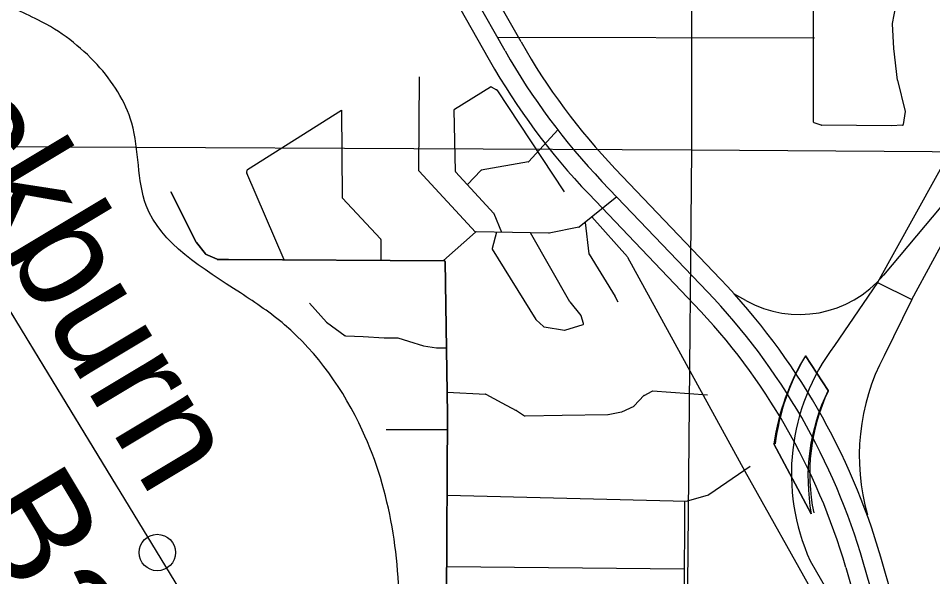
# Model space of a CAD drawing. Extents: x 408847 to 817539, y 923858 to 1151780.
# Drawn here: x 501076 to 506084, y 1022738 to 1025796 of the extents above; entities that cross this region are included whole.
import ezdxf

# ---------------------------------------------------------------- set-up
doc = ezdxf.new("R2010")
doc.units = 0
for name, color, linetype in [('Lakes and Ponds', 7, 'Continuous'), ('Level 12', 7, 'Continuous'), ('Level 42', 7, 'Continuous'), ('Level 6', 7, 'Continuous'), ('Level 7', 7, 'Continuous'), ('Local Roads Paved', 7, 'Continuous'), ('Masks for Text', 7, 'Continuous'), ('Narrow River Creek and Branch and Slough', 7, 'Continuous'), ('Section Lines', 7, 'Continuous'), ('State Route Divided Highway Outline and Fill', 7, 'Continuous'), ('State Routes Ramps', 7, 'Continuous'), ('US Routes Highway Center Lines', 7, 'Continuous')]:
    doc.layers.add(name, color=color, linetype=linetype)

msp = doc.modelspace()

# ---------------------------------------------------------------- linework, layer by layer
at = {"layer": 'Lakes and Ponds'}
for points in [[(493694.7, 1035268.7), (494345.1, 1033520.9), (495237.6, 1031768.9), (496248.3, 1030020.8), (497258.9, 1028150.4), (498297.4, 1026290), (499282, 1024487.8), (500258.5, 1022571.4), (500988.9, 1020781.5), (501691.1, 1018901.5), (502255.4, 1017147.8), (502705.7, 1015476.5), (502819.2, 1015003.5)], [(503148.6, 1015080.5), (503028.5, 1015856.8), (502983.5, 1016698.2), (502949.2, 1016993.6), (502812, 1017176.4), (502784.2, 1017429.7), (502742.9, 1017978.7), (502273.1, 1018514.2), (502177.4, 1018830.8), (502395.5, 1018764.4), (502829.9, 1018796), (502940.3, 1019000.2), (502840.3, 1019048.4), (502764.5, 1019268.9), (502853.1, 1019705.5), (502779.2, 1019809.8), (502753.3, 1019916), (502781.7, 1020250.5), (502427.7, 1020491.3), (502107.3, 1020415.6), (501933.4, 1020574.1), (501829.3, 1020544.1), (501727.3, 1020632.4), (501737.4, 1020736.6), (501743.7, 1020944.9), (501429.5, 1020971.3), (501371.7, 1021181.7), (501478, 1021386), (500940.3, 1021971.6), (500317.8, 1023619.1), (500380.3, 1023959.6), (500682.9, 1024241.8), (500573.3, 1024688.6), (500371.3, 1024809.1), (500423.1, 1024598.7), (500511.1, 1024494.4), (500534.8, 1024282), (500430.6, 1024198), (500006.3, 1024256.6), (499822.4, 1024419.1), (499432.9, 1025116.7), (499265.2, 1025467.5), (498966.3, 1026581.7), (498764.4, 1026722.2), (498592.4, 1026884.7), (498347, 1027552.1), (498057.1, 1027840.9), (497881.5, 1028259.9), (497422.1, 1029035.7), (497464.4, 1029252), (496986.6, 1029757.4), (496912.7, 1029865.7), (496833.1, 1030216.4), (497051.3, 1030284.3), (497093.2, 1030184), (497293.6, 1030338.1), (497367.5, 1030219.8), (497292.7, 1029584.8), (497394.8, 1029610.7), (497543.6, 1030169.5), (497495.8, 1030383.9), (497387.8, 1030466.2), (497498.2, 1030678.4), (497167.7, 1030530.6), (497063.6, 1030466.6), (496629.2, 1030501.1), (496153.5, 1031018.6), (495708, 1031702.2), (495414.4, 1032275.6), (495553.1, 1032718.2), (495763.3, 1032788), (495833.5, 1032902.1), (495825.8, 1033112.5), (495741.9, 1033218.8), (495433.8, 1033347.4), (494997.3, 1033239.7), (494957.4, 1033343.9), (495023.6, 1033454), (495444, 1033515.6), (495520.2, 1033617.7), (495496.3, 1033717.9), (495424.4, 1033830.2), (495318.3, 1033826.3), (495151.8, 1033608.1), (494845.5, 1033550.4), (494963.8, 1033734.6), (494673.9, 1033979.3), (494576.3, 1034322), (494496.7, 1034775.8)], [(503763.3, 1014936.1), (503704.7, 1015561.5), (503719.3, 1016034.2), (503585.8, 1016533.3), (503638.8, 1017292.5), (503816.9, 1018881), (503753.1, 1019133.5), (503708.3, 1020117.2), (503593, 1020766.4), (503593.2, 1020874.6), (503537.7, 1021323.5), (503263.7, 1021536.1), (503167.9, 1021742.6), (503158.8, 1022457.8), (502959.9, 1023539.9), (502534.3, 1024117.4), (502292.3, 1024292), (501776.5, 1024771.4), (501696.9, 1025222.2), (501507.2, 1025543), (501183.2, 1025787.8), (500949.2, 1025926.3), (500775.5, 1026283.1), (500491.6, 1026604), (500490, 1026606.9)]]:
    msp.add_spline(points, degree=3, dxfattribs=at)
at = {"layer": 'Level 12'}
msp.add_circle((501837, 1022870.2), 99.8, dxfattribs=at)
at = {"layer": 'Level 6'}
for p, q in [((503829.2, 1025666.5), (501328.3, 1030088.7)), ((501154.2, 1029990.2), (503655.2, 1025568.1)), ((504922.2, 1024367.5), (504344.7, 1024972.2)), ((504200, 1024834.1), (504777.6, 1024229.3)), ((505877.8, 1022574.9), (505799.4, 1022844.6)), ((505607.4, 1022788.8), (505685.8, 1022519.1))]:
    msp.add_line(p, q, dxfattribs=at)
for centre, radius, start, end in [((506875.8, 1027389.5), 3500, 209.4905, 223.6828), ((506875.8, 1027389.5), 3700, 209.4905, 223.6828), ((502246.5, 1021812), 3700, 16.2055, 43.6828), ((502246.5, 1021812), 3500, 16.2055, 43.6828)]:
    msp.add_arc(centre, radius, start, end, dxfattribs=at)
at = {"layer": 'Level 7'}
for p, q in [((505386.8, 1023948.4), (505510.3, 1023757.5)), ((505418.6, 1023081.4), (505213.9, 1023466.3))]:
    msp.add_line(p, q, dxfattribs=at)
for centre, radius, start, end in [((506492.7, 1023279.8), 1292.3, 148.8436, 171.7015), ((506472.5, 1023302.5), 1262.6, 149.2809, 172.612), ((506492.7, 1023279.8), 1092.3, 154.0708, 190.4668), ((506472.5, 1023302.5), 1062.6, 154.807, 191.6796)]:
    msp.add_arc(centre, radius, start, end, dxfattribs=at)
at = {"layer": 'Local Roads Paved'}
for p, q in [((505431.1, 1025227.8), (505431.1, 1025919)), ((505893.4, 1025931.3), (505861.3, 1025766.9)), ((505861.2, 1025765.9), (505868.4, 1025630.3)), ((505435.9, 1025687.5), (503700.4, 1025691.3)), ((505868.4, 1025630), (505889.8, 1025458.2)), ((503269.2, 1024961.6), (503272.8, 1025476.4)), ((505889.9, 1025457.8), (505932.7, 1025286.6)), ((503464.7, 1025298.3), (503661.5, 1025421.3)), ((503665.5, 1025421.4), (503694.9, 1025405.1)), ((503696.3, 1025403.8), (504064.9, 1024845.2)), ((502331.6, 1024968.1), (502846.3, 1025293.5)), ((502846.3, 1025293.5), (502849.9, 1024814.5)), ((503469.9, 1024957.9), (503462.8, 1025294.8)), ((505932.8, 1025285.1), (505922.6, 1025213.8)), ((505473.5, 1025210.8), (505433.8, 1025224)), ((505857.5, 1025207), (505474.7, 1025210.6)), ((505918.8, 1025210.4), (505857.7, 1025207)), ((504029.7, 1025185), (503872.3, 1025011.2)), ((503870, 1025010), (503611, 1024963.8)), ((502326.8, 1024950.5), (502329.8, 1024965.5)), ((503579.1, 1024624.7), (503270.3, 1024958.8)), ((503680.9, 1024727.4), (503471, 1024955.3)), ((503608.8, 1024962.6), (503535.2, 1024885.6)), ((502531.2, 1024474), (502327.1, 1024948.1)), ((501910.8, 1024845.2), (502050.4, 1024569.5)), ((501910.8, 1024845.2), (502050.4, 1024569.5)), ((502050.4, 1024569.5), (501910.8, 1024845.2)), ((502850.9, 1024811.8), (503060.3, 1024588.2)), ((504353.1, 1024818.5), (504148.1, 1024652.2)), ((503724, 1024623.9), (503681.7, 1024726.2)), ((504217.5, 1024708.5), (504412.3, 1024488.9)), ((504146.4, 1024651.4), (503982.9, 1024619.4)), ((504179.5, 1024677.7), (504201, 1024505.4)), ((503579.9, 1024625.5), (503405.1, 1024468.8)), ((503982, 1024619.3), (503582.6, 1024626.5)), ((503695.5, 1024624.5), (503671.1, 1024534.9)), ((504097, 1024243.1), (503880, 1024621.2)), ((502050.9, 1024568.8), (502100.2, 1024505.4)), ((502050.9, 1024568.8), (502100.2, 1024505.4)), ((502100.2, 1024505.4), (502050.9, 1024568.8)), ((503061.3, 1024585.5), (503061.3, 1024470.8)), ((502101.7, 1024504.2), (502164.5, 1024476.2)), ((502101.7, 1024504.2), (502164.5, 1024476.2)), ((502164.5, 1024476.2), (502101.7, 1024504.2)), ((503671.6, 1024531.8), (503910.5, 1024146.5)), ((504201.5, 1024503.8), (504344.4, 1024271.6)), ((502166.2, 1024475.9), (502226.2, 1024475.9)), ((502166.2, 1024475.9), (502226.2, 1024475.9)), ((502226.2, 1024475.9), (502166.2, 1024475.9)), ((502226.3, 1024475.9), (503408.7, 1024468.7)), ((502226.3, 1024475.9), (503408.7, 1024468.7)), ((503408.7, 1024468.7), (502226.3, 1024475.9)), ((503412.7, 1024464.8), (503426.9, 1023626)), ((503412.7, 1024464.8), (503426.9, 1023626)), ((503426.9, 1023626), (503412.7, 1024464.8)), ((504412.8, 1024488.1), (505054.2, 1023314.9)), ((504344.5, 1024271.3), (504358.8, 1024242.8)), ((502670.7, 1024235.6), (502763.6, 1024132)), ((504157.6, 1024168.1), (504097.4, 1024242.6)), ((504171.2, 1024124.7), (504158.3, 1024166.8)), ((502764.2, 1024131.4), (502866.8, 1024057.1)), ((503911.2, 1024145.6), (503952.9, 1024107.4)), ((503955, 1024106.4), (504067.6, 1024088.8)), ((504069.4, 1024088.9), (504168.6, 1024119.7)), ((502869, 1024056.3), (502964.5, 1024052.8)), ((502964.6, 1024052.7), (503079.1, 1024045.6)), ((503079.4, 1024045.6), (503153.9, 1024045.6)), ((503155.1, 1024045.4), (503211.9, 1024027.7)), ((503211.9, 1024027.6), (503294, 1024002.6)), ((503294.6, 1024002.5), (503365.7, 1023991.8)), ((503366.3, 1023991.8), (503420.7, 1023991.8)), ((503424.8, 1023748.4), (503633.9, 1023737.2)), ((504502.7, 1023730.3), (504547.7, 1023754.6)), ((504549.9, 1023755), (504849.8, 1023733.6)), ((503635.6, 1023736.8), (503724.4, 1023690.6)), ((504448.9, 1023673.2), (504501.7, 1023729.5)), ((503724.4, 1023690.6), (503803.2, 1023647.6)), ((503803.3, 1023647.5), (503848.9, 1023619.5)), ((504380.8, 1023640.6), (504447.7, 1023672.3)), ((503426.9, 1023626), (503419.8, 1022442)), ((503426.9, 1023626), (503419.8, 1022442)), ((503419.8, 1022442), (503426.9, 1023626)), ((503851, 1023618.9), (504054.1, 1023622.4)), ((504054.2, 1023622.4), (504304.7, 1023626)), ((504305.4, 1023626.1), (504379.8, 1023640.3)), ((503426.4, 1023541.9), (503090, 1023541.9)), ((504857.5, 1023187.2), (505084.5, 1023343.2)), ((505054.3, 1023314.9), (505488.6, 1022542.7)), ((503424.3, 1023185.2), (504734.5, 1023151)), ((504724.4, 1023151), (504720.8, 1022290.4)), ((504735.7, 1023151.2), (504856.4, 1023186.7)), ((503421.9, 1022792.8), (504722.8, 1022781.2))]:
    msp.add_line(p, q, dxfattribs=at)
for centre, start, end in [((505865.2, 1025766.1), 168.9352, 183.0113), ((505872.3, 1025630.5), 183.0113, 187.1215), ((505893.8, 1025458.7), 187.1215, 194.0295), ((503663.6, 1025417.9), 60.9332, 122.0183), ((503692.9, 1025401.6), 33.4218, 60.9332), ((503466.8, 1025294.9), 122.0183, 181.2054), ((505928.8, 1025285.7), 351.8739, 14.0295), ((505435.1, 1025227.8), 180, 251.5564), ((505474.8, 1025214.6), 251.5564, 269.4643), ((505857.5, 1025211), 269.4643, 273.1814), ((505918.6, 1025214.4), 273.1814, 351.8739), ((503869.3, 1025013.9), 280.1025, 317.8299), ((502330.8, 1024949.7), 168.6956, 203.2944), ((502333.8, 1024964.7), 122.3036, 168.6956), ((503273.2, 1024961.5), 179.6023, 222.7462), ((503473.9, 1024958), 181.2054, 222.6578), ((503611.7, 1024959.9), 100.1025, 136.2874), ((502853.9, 1024814.6), 180.4274, 223.1077), ((503678, 1024724.7), 22.4692, 42.6578), ((504145.6, 1024655.3), 281.0756, 309.0496), ((503582.5, 1024622.5), 88.9765, 131.8694), ((503982.1, 1024623.3), 268.9765, 281.0756), ((502054, 1024571.3), 206.8503, 217.861), ((502054, 1024571.3), 206.8503, 217.861), ((502054, 1024571.3), 206.8503, 217.861), ((503057.3, 1024585.5), 0, 43.1077), ((502103.3, 1024507.8), 217.861, 246.0268), ((502103.3, 1024507.8), 217.861, 246.0268), ((502103.3, 1024507.8), 217.861, 246.0268), ((503675, 1024533.9), 164.7522, 211.8013), ((504205, 1024505.9), 187.1215, 211.5946), ((502166.2, 1024479.9), 246.0268, 270), ((502166.2, 1024479.9), 246.0268, 270), ((502166.2, 1024479.9), 246.0268, 270), ((502226.2, 1024471.9), 89.6536, 90), ((502226.2, 1024471.9), 89.6536, 90), ((502226.2, 1024471.9), 89.6536, 90), ((503408.7, 1024464.7), 0.9747, 89.6536), ((503408.7, 1024464.7), 0.9747, 89.6536), ((503408.7, 1024464.7), 0.9747, 89.6536), ((504409.3, 1024486.2), 28.667, 41.5581), ((504341, 1024269.5), 26.5535, 31.5946), ((504100.5, 1024245.1), 209.8545, 218.9769), ((504154.5, 1024165.6), 17.0946, 38.9769), ((502766.6, 1024134.6), 221.8635, 234.0766), ((503913.9, 1024148.6), 211.8013, 227.4752), ((503955.6, 1024110.3), 227.4752, 261.1149), ((504167.4, 1024123.5), 287.2496, 17.0946), ((502869.2, 1024060.3), 234.0766, 267.8778), ((502964.4, 1024048.8), 86.4219, 87.8778), ((504068.2, 1024092.7), 261.1149, 287.2496), ((503079.4, 1024049.6), 266.4219, 270), ((503153.9, 1024041.6), 72.6378, 90), ((503213.1, 1024031.5), 252.6378, 253.0645), ((503295.2, 1024006.5), 253.0645, 261.465), ((503366.3, 1023995.8), 261.465, 270), ((504549.6, 1023751), 85.9123, 118.3128), ((503633.7, 1023733.2), 62.5138, 86.932), ((504504.6, 1023726.8), 118.3128, 136.862), ((503722.5, 1023687), 61.3774, 62.5138), ((503801.2, 1023644.1), 58.3796, 61.3774), ((504446, 1023675.9), 295.3573, 316.862), ((503851, 1023622.9), 238.3796, 271.0056), ((504054.2, 1023618.4), 90.8189, 91.0056), ((504304.6, 1023630), 270.8189, 280.7896), ((504379, 1023644.2), 280.7896, 295.3573), ((505057.7, 1023316.8), 208.667, 209.3562), ((504734.6, 1023155), 268.5037, 286.3973), ((504855.2, 1023190.5), 286.3973, 304.5096)]:
    msp.add_arc(centre, 4, start, end, dxfattribs=at)
at = {"layer": 'Masks for Text'}
for p, q in [((505510.3, 1023757.5), (505386.8, 1023948.4)), ((505213.9, 1023466.3), (505418.6, 1023081.4))]:
    msp.add_line(p, q, dxfattribs=at)
for radius, start, end in [(1292.3, 148.8436, 171.7015), (1092.3, 154.0708, 190.4668)]:
    msp.add_arc((506492.7, 1023279.8), radius, start, end, dxfattribs=at)
at = {"layer": 'Narrow River Creek and Branch and Slough'}
for points in [[(503534.7, 1014999), (503019.9, 1020832.8), (502968.4, 1020987.4), (502031.5, 1022550.7), (499138.3, 1027302.2), (498232.2, 1029339.1), (498016, 1030017.6), (497882.2, 1030594.6), (497593.9, 1031181.1), (495994.9, 1033268)], [(501160.9, 1023980.5), (500705.8, 1024727.9)], [(501615.9, 1023233.2), (501160.9, 1023980.5)]]:
    msp.add_lwpolyline(points, dxfattribs=at)
at = {"layer": 'Section Lines'}
for points in [[(504760.8, 1030615.9), (504762.6, 1025075.2)], [(499459.6, 1025101.4), (501717, 1025090.3)], [(501721.9, 1025090.2), (504762.6, 1025075.2)], [(504762.6, 1025075.2), (504712.9, 1019708.9)], [(504762.6, 1025075.2), (510037.2, 1025039.3)]]:
    msp.add_lwpolyline(points, dxfattribs=at)
at = {"layer": 'State Route Divided Highway Outline and Fill'}
for p, q in [((506267.9, 1025228.1), (505780.6, 1024348.8)), ((505969, 1024256.9), (506443.7, 1025132.6)), ((505780.6, 1024348.8), (505969, 1024256.9))]:
    msp.add_line(p, q, dxfattribs=at)
at = {"layer": 'State Routes Ramps'}
for p, q in [((506127.3, 1024764.4), (505813.8, 1024389.2)), ((505780.6, 1024348.8), (505545, 1024003.4)), ((505059.9, 1024250.6), (504993.5, 1024287.9)), ((505969, 1024256.9), (505817, 1023948)), ((505412.6, 1022824.9), (505848.3, 1022071.5))]:
    msp.add_line(p, q, dxfattribs=at)
for centre, radius, start, end in [((505353.4, 1024773.9), 600, 240.7134, 320.1156), ((506472.5, 1023302.5), 1162.6, 142.923, 204.2531), ((506866.5, 1023397.1), 1185.3, 152.3046, 195.7182)]:
    msp.add_arc(centre, radius, start, end, dxfattribs=at)
at = {"layer": 'US Routes Highway Center Lines'}
for p, q in [((503742.2, 1025617.3), (501241.3, 1030039.4)), ((504849.9, 1024298.4), (504272.3, 1024903.1)), ((505781.8, 1022547), (505703.4, 1022816.7))]:
    msp.add_line(p, q, dxfattribs=at)
for centre, start, end in [((506875.8, 1027389.5), 209.4905, 223.6828), ((502246.5, 1021812), 16.2055, 43.6828)]:
    msp.add_arc(centre, 3600, start, end, dxfattribs=at)

# ---------------------------------------------------------------- texts
at = {"layer": 'Level 42'}
for s, p in [('Blackburn', (499973.6, 1026221)), ('Bay', (500781.1, 1023089))]:
    msp.add_text(s, height=600, rotation=300.9636, dxfattribs=at).set_placement(p)

doc.saveas('drawing.dxf')
